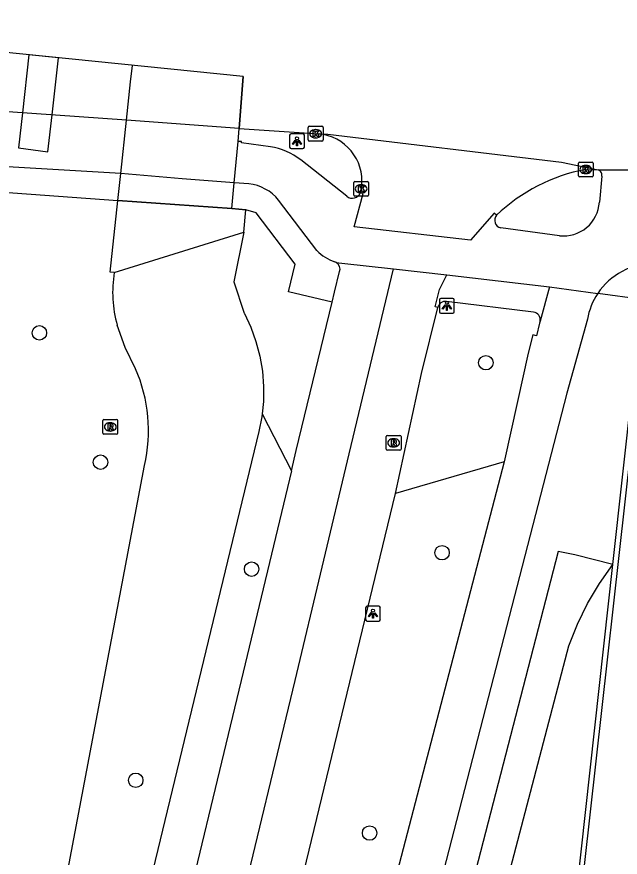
# Model space of a CAD drawing. Extents: x 161928 to 163055, y 386475 to 387428.
# Drawn here: x 162050.7 to 162091.5, y 387371.6 to 387428.5 of the extents above; entities that cross this region are included whole.
import ezdxf

# ---------------------------------------------------------------- set-up
doc = ezdxf.new("R2010")
doc.units = 0
for name, color, linetype in [('IMGEO_Berm_groen', 7, 'Continuous'), ('IMGEO_Boom', 7, 'Continuous'), ('IMGEO_Dek', 7, 'Continuous'), ('IMGEO_Fietspad_gesloten', 7, 'Continuous'), ('IMGEO_Fietspad_open', 7, 'Continuous'), ('IMGEO_Groenvoorziening', 7, 'Continuous'), ('IMGEO_Hek', 7, 'Continuous'), ('IMGEO_Kolk', 7, 'Continuous'), ('IMGEO_Lichtpunt', 7, 'Continuous'), ('IMGEO_Muur', 7, 'Continuous'), ('IMGEO_Pijler', 7, 'Continuous'), ('IMGEO_Rijbaan_lokaal_gesloten', 7, 'Continuous'), ('IMGEO_Rijbaan_regionaal_gesloten', 7, 'Continuous'), ('IMGEO_Rioolput', 7, 'Continuous'), ('IMGEO_Verkeerseiland_gesloten', 7, 'Continuous'), ('IMGEO_Verkeerseiland_groen', 7, 'Continuous'), ('IMGEO_Voetpad_open', 7, 'Continuous')]:
    doc.layers.add(name, color=color, linetype=linetype)

msp = doc.modelspace()

# ---------------------------------------------------------------- linework, layer by layer
at = {"layer": 'IMGEO_Berm_groen'}
for points in [[(162057.265, 387411.16), (162056.983, 387411.186), (162057.505, 387416.029), (162057.7, 387417.848), (162058.089, 387421.459), (162058.37, 387424.057), (162058.491, 387425.174)], [(162057.265, 387411.16), (162066.034, 387413.875)], [(162058.697, 387404.639), (162057.991, 387406.071), (162057.468, 387407.58)], [(162034.444, 387265.502), (162046.838, 387332.294), (162047.108, 387333.721), (162059.301, 387398.095)], [(162083.656, 387398.34), (162076.299, 387396.195)]]:
    msp.add_lwpolyline(points, dxfattribs=at)
for centre, radius, start, end in [((162065.178, 387409.813), 8.027, 170.3385, 196.1524), ((162049.3, 387400.472), 10.28, 346.6314, 23.9153)]:
    msp.add_arc(centre, radius, start, end, dxfattribs=at)
at = {"layer": 'IMGEO_Boom'}
for centre in [(162052.193, 387407.068), (162082.413, 387405.05), (162056.334, 387398.316), (162079.447, 387392.192), (162066.557, 387391.08), (162058.713, 387376.789), (162074.545, 387373.219)]:
    msp.add_circle(centre, 0.489, dxfattribs=at)
at = {"layer": 'IMGEO_Dek'}
msp.add_lwpolyline([(162026.126, 387428.46), (162024.993, 387418.348), (162026.896, 387418.212), (162027.894, 387418.141), (162038.051, 387417.416), (162039.047, 387417.345), (162042.496, 387417.099), (162045.892, 387416.857), (162049.451, 387416.603), (162057.505, 387416.029), (162065.215, 387415.478), (162065.381, 387417.232), (162065.646, 387420.031), (162065.722, 387420.909), (162065.983, 387424.414)], close=True, dxfattribs=at)
at = {"layer": 'IMGEO_Fietspad_gesloten'}
for points in [[(162065.381, 387417.232), (162065.646, 387420.031)], [(162067.829, 387419.666), (162065.868, 387419.928), (162065.875, 387420.029), (162065.646, 387420.031)], [(162073.012, 387416.319), (162069.881, 387418.771)], [(162066.367, 387417.158), (162065.381, 387417.232)], [(162090.256, 387417.676), (162090.095, 387415.918)], [(162070.972, 387412.647), (162068.384, 387416.048)], [(162087.392, 387413.646), (162083.433, 387414.174)], [(162079.765, 387410.994), (162086.721, 387410.179)], [(162086.721, 387410.179), (162086.078, 387407.858)], [(162086.721, 387410.179), (162089.986, 387409.739)], [(162089.288, 387407.987), (162087.894, 387402.981), (162066.755, 387321.112), (162063.893, 387310.122)], [(162086.078, 387407.858), (162086.044, 387407.72), (162085.834, 387406.878), (162085.603, 387406.933), (162085.281, 387405.699), (162084.545, 387402.419), (162083.656, 387398.34)], [(162083.656, 387398.34), (162067.04, 387334.726)]]:
    msp.add_lwpolyline(points, dxfattribs=at)
for centre, radius, start, end in [((162067.125, 387415.251), 4.47, 51.9344, 80.9358), ((162089.918, 387417.765), 0.345, 35.9077, 73.2582), ((162089.917, 387417.759), 0.349, 346.2917, 36.6309), ((162066.044, 387414.183), 2.992, 38.5515, 83.7985), ((162073.384, 387416.735), 0.558, 228.1626, 342.8073), ((162087.674, 387416.054), 2.425, 263.3225, 356.7748), ((162083.532, 387414.688), 0.524, 139.2826, 259.1065), ((162073.06, 387414.62), 2.873, 223.3744, 252.1813), ((162072.023, 387411.412), 0.499, 57.3965, 71.5567), ((162093.772, 387407.214), 4.551, 89.9128, 146.3042), ((162093.756, 387407.222), 4.533, 146.2714, 170.2838)]:
    msp.add_arc(centre, radius, start, end, dxfattribs=at)
at = {"layer": 'IMGEO_Fietspad_open'}
msp.add_lwpolyline([(162065.381, 387417.232), (162061.851, 387417.5), (162057.7, 387417.848), (162049.655, 387418.334), (162046.095, 387418.549), (162042.707, 387418.754), (162039.233, 387418.964), (162027.067, 387419.699), (162025.157, 387419.814)], dxfattribs=at)
at = {"layer": 'IMGEO_Groenvoorziening'}
msp.add_lwpolyline([(162074.978, 387336.119), (162088.036, 387385.887), (162088.608, 387387.35), (162089.298, 387388.761), (162090.1, 387390.111), (162091.009, 387391.392)], dxfattribs=at)
at = {"layer": 'IMGEO_Hek'}
for points in [[(162049.451, 387416.603), (162057.505, 387416.029)], [(162065.215, 387415.478), (162057.505, 387416.029)], [(162065.215, 387415.478), (162066.176, 387415.391)]]:
    msp.add_lwpolyline(points, dxfattribs=at)
at = {"layer": 'IMGEO_Kolk'}
for p, q in [((162070.394, 387420.123), (162070.394, 387420.975)), ((162070.469, 387421.049), (162071.321, 387421.049)), ((162070.882, 387420.829), (162070.907, 387420.829)), ((162071.395, 387420.975), (162071.395, 387420.123)), ((162071.321, 387420.049), (162070.469, 387420.049)), ((162070.905, 387420.269), (162070.88, 387420.269)), ((162088.673, 387417.701), (162088.673, 387418.553)), ((162088.748, 387418.627), (162089.6, 387418.627)), ((162089.161, 387418.407), (162089.186, 387418.407)), ((162089.674, 387418.553), (162089.674, 387417.701)), ((162089.184, 387417.847), (162089.159, 387417.847)), ((162073.468, 387416.391), (162073.468, 387417.243)), ((162073.543, 387417.317), (162074.395, 387417.317)), ((162074.469, 387417.243), (162074.469, 387416.391)), ((162089.6, 387417.627), (162088.748, 387417.627)), ((162073.956, 387417.097), (162073.981, 387417.097)), ((162074.395, 387416.317), (162073.543, 387416.317)), ((162073.979, 387416.537), (162073.954, 387416.537))]:
    msp.add_line(p, q, dxfattribs=at)
for points in [[(162070.394, 387420.123), (162070.394, 387420.975)], [(162070.469, 387421.049), (162071.321, 387421.049)], [(162070.715, 387420.749), (162070.838, 387420.749), (162070.838, 387420.598), (162070.968, 387420.749), (162071.132, 387420.749), (162070.986, 387420.598), (162071.139, 387420.349), (162070.987, 387420.349), (162070.902, 387420.513), (162070.838, 387420.446), (162070.838, 387420.349), (162070.715, 387420.349), (162070.715, 387420.749)], [(162071.395, 387420.975), (162071.395, 387420.123)], [(162071.321, 387420.049), (162070.469, 387420.049)], [(162088.673, 387417.701), (162088.673, 387418.553)], [(162088.748, 387418.627), (162089.6, 387418.627)], [(162088.994, 387418.327), (162089.117, 387418.327), (162089.117, 387418.176), (162089.247, 387418.327), (162089.411, 387418.327), (162089.265, 387418.176), (162089.418, 387417.927), (162089.266, 387417.927), (162089.181, 387418.091), (162089.117, 387418.024), (162089.117, 387417.927), (162088.994, 387417.927), (162088.994, 387418.327)], [(162089.674, 387418.553), (162089.674, 387417.701)], [(162073.468, 387416.391), (162073.468, 387417.243)], [(162073.543, 387417.317), (162074.395, 387417.317)], [(162074.469, 387417.243), (162074.469, 387416.391)], [(162089.6, 387417.627), (162088.748, 387417.627)], [(162073.789, 387417.017), (162073.912, 387417.017), (162073.912, 387416.866), (162074.042, 387417.017), (162074.206, 387417.017), (162074.06, 387416.866), (162074.213, 387416.617), (162074.061, 387416.617), (162073.976, 387416.781), (162073.912, 387416.714), (162073.912, 387416.617), (162073.789, 387416.617), (162073.789, 387417.017)], [(162074.395, 387416.317), (162073.543, 387416.317)]]:
    msp.add_lwpolyline(points, dxfattribs=at)
for centre, start, end in [((162070.471, 387420.973), 91.552, 178.448), ((162070.471, 387420.973), 91.552, 178.448), ((162071.319, 387420.973), 1.552, 88.448), ((162071.319, 387420.973), 1.552, 88.448), ((162070.471, 387420.125), 181.552, 268.448), ((162070.471, 387420.125), 181.552, 268.448), ((162071.319, 387420.125), 271.552, 358.448), ((162071.319, 387420.125), 271.552, 358.448), ((162088.75, 387418.551), 91.552, 178.448), ((162088.75, 387418.551), 91.552, 178.448), ((162089.598, 387418.551), 1.552, 88.448), ((162089.598, 387418.551), 1.552, 88.448), ((162088.75, 387417.703), 181.552, 268.448), ((162088.75, 387417.703), 181.552, 268.448), ((162089.598, 387417.703), 271.552, 358.448), ((162089.598, 387417.703), 271.552, 358.448), ((162073.545, 387417.241), 91.552, 178.448), ((162073.545, 387417.241), 91.552, 178.448), ((162074.393, 387417.241), 1.552, 88.448), ((162074.393, 387417.241), 1.552, 88.448), ((162073.545, 387416.393), 181.552, 268.448), ((162073.545, 387416.393), 181.552, 268.448), ((162074.393, 387416.393), 271.552, 358.448), ((162074.393, 387416.393), 271.552, 358.448)]:
    msp.add_arc(centre, 0.0765, start, end, dxfattribs=at)
for centre, major_axis, ratio, start_param, end_param in [((162070.881, 387420.549), (-0.387, 0.002), 0.722429, 4.712389, 7.853982), ((162070.906, 387420.549), (-0.39, 0.002), 0.717154, 1.570796, 4.712389), ((162089.16, 387418.127), (-0.387, 0.002), 0.722429, 4.712389, 7.853982), ((162089.185, 387418.127), (-0.39, 0.002), 0.717154, 1.570796, 4.712389), ((162073.955, 387416.817), (-0.387, 0.002), 0.722429, 4.712389, 7.853982), ((162073.98, 387416.817), (-0.39, 0.002), 0.717154, 1.570796, 4.712389)]:
    msp.add_ellipse(centre, major_axis=major_axis, ratio=ratio, start_param=start_param, end_param=end_param, dxfattribs=at)
at = {"layer": 'IMGEO_Lichtpunt'}
for p, q in [((162070.033, 387420.534), (162069.225, 387420.534)), ((162070.033, 387420.534), (162069.225, 387420.534)), ((162069.131, 387420.439), (162069.131, 387419.632)), ((162069.131, 387420.439), (162069.131, 387419.632)), ((162070.127, 387419.632), (162070.127, 387420.439)), ((162070.127, 387419.632), (162070.127, 387420.439)), ((162069.225, 387419.538), (162070.033, 387419.538)), ((162069.225, 387419.538), (162070.033, 387419.538)), ((162079.279, 387409.297), (162079.279, 387408.49)), ((162079.279, 387409.297), (162079.279, 387408.49)), ((162080.181, 387409.392), (162079.373, 387409.392)), ((162080.181, 387409.392), (162079.373, 387409.392)), ((162080.275, 387408.49), (162080.275, 387409.297)), ((162080.275, 387408.49), (162080.275, 387409.297)), ((162079.373, 387408.396), (162080.181, 387408.396)), ((162079.373, 387408.396), (162080.181, 387408.396)), ((162074.274, 387388.469), (162074.274, 387387.662)), ((162074.274, 387388.469), (162074.274, 387387.662)), ((162075.176, 387388.564), (162074.368, 387388.564)), ((162075.176, 387388.564), (162074.368, 387388.564)), ((162075.27, 387387.662), (162075.27, 387388.469)), ((162075.27, 387387.662), (162075.27, 387388.469)), ((162074.368, 387387.568), (162075.176, 387387.568)), ((162074.368, 387387.568), (162075.176, 387387.568))]:
    msp.add_line(p, q, dxfattribs=at)
for points in [[(162069.505, 387420.103), (162069.544, 387420.075), (162069.356, 387419.813), (162069.318, 387419.84), (162069.505, 387420.103)], [(162069.607, 387420.055), (162069.654, 387420.055), (162069.654, 387419.733), (162069.607, 387419.733), (162069.607, 387420.055)], [(162069.717, 387420.075), (162069.755, 387420.102), (162069.942, 387419.84), (162069.903, 387419.812), (162069.717, 387420.075)], [(162079.653, 387408.961), (162079.692, 387408.933), (162079.504, 387408.671), (162079.466, 387408.698), (162079.653, 387408.961)], [(162079.755, 387408.913), (162079.802, 387408.913), (162079.802, 387408.591), (162079.755, 387408.591), (162079.755, 387408.913)], [(162079.865, 387408.933), (162079.903, 387408.96), (162080.09, 387408.698), (162080.051, 387408.67), (162079.865, 387408.933)], [(162074.648, 387388.133), (162074.687, 387388.105), (162074.499, 387387.843), (162074.461, 387387.87), (162074.648, 387388.133)], [(162074.86, 387388.105), (162074.898, 387388.132), (162075.085, 387387.87), (162075.046, 387387.842), (162074.86, 387388.105)], [(162074.75, 387388.085), (162074.797, 387388.085), (162074.797, 387387.763), (162074.75, 387387.763), (162074.75, 387388.085)]]:
    msp.add_lwpolyline(points, dxfattribs=at)
for centre in [(162069.63, 387420.237), (162079.778, 387409.095), (162074.773, 387388.267)]:
    msp.add_circle(centre, 0.0994, dxfattribs=at)
for centre, start, end in [((162069.225, 387420.439), 90, 180), ((162069.225, 387420.439), 90, 180), ((162070.033, 387420.439), 0, 90), ((162070.033, 387420.439), 0, 90), ((162069.225, 387419.632), 180, 270), ((162069.225, 387419.632), 180, 270), ((162070.033, 387419.632), 270, 0), ((162070.033, 387419.632), 270, 360), ((162079.373, 387409.297), 90, 180), ((162079.373, 387409.297), 90, 180), ((162080.181, 387409.297), 0, 90), ((162080.181, 387409.297), 0, 90), ((162079.373, 387408.49), 180, 270), ((162079.373, 387408.49), 180, 270), ((162080.181, 387408.49), 270, 0), ((162080.181, 387408.49), 270, 360), ((162074.368, 387388.469), 90, 180), ((162074.368, 387388.469), 90, 180), ((162075.176, 387388.469), 0, 90), ((162075.176, 387388.469), 0, 90), ((162074.368, 387387.662), 180, 270), ((162074.368, 387387.662), 180, 270), ((162075.176, 387387.662), 270, 0), ((162075.176, 387387.662), 270, 360)]:
    msp.add_arc(centre, 0.0946, start, end, dxfattribs=at)
at = {"layer": 'IMGEO_Muur'}
for points in [[(162091.009, 387391.392), (162092.989, 387409.335)], [(162092.99, 387406.127), (162088.689, 387367.58)], [(162088.254, 387366.423), (162091.009, 387391.392)]]:
    msp.add_lwpolyline(points, dxfattribs=at)
at = {"layer": 'IMGEO_Pijler'}
msp.add_lwpolyline([(162053.484, 387425.682), (162051.474, 387425.887), (162051.04, 387421.965), (162050.778, 387419.594), (162052.769, 387419.327), (162053.05, 387421.821)], close=True, dxfattribs=at)
at = {"layer": 'IMGEO_Rijbaan_lokaal_gesloten'}
for points in [[(162065.983, 387424.414), (162065.722, 387420.909)], [(162065.722, 387420.909), (162058.089, 387421.459), (162050.09, 387422.033), (162039.67, 387422.781), (162027.523, 387423.654), (162025.603, 387423.792)], [(162065.722, 387420.909), (162071.121, 387420.533)], [(162071.121, 387420.533), (162071.707, 387420.518), (162087.531, 387418.615), (162090.017, 387418.095)], [(162089.174, 387418.127), (162090.017, 387418.095)], [(162090.017, 387418.095), (162093.29, 387418.094)], [(162083.135, 387415.03), (162082.981, 387415.168), (162081.369, 387413.345), (162073.506, 387414.254), (162074.099, 387416.504), (162073.918, 387416.57)], [(162074.012, 387417.029), (162073.918, 387416.57)]]:
    msp.add_lwpolyline(points, dxfattribs=at)
for centre, radius, start, end in [((162070.828, 387417.346), 3.2, 354.3094, 84.7397), ((162091.319, 387406.507), 11.816, 100.4609, 133.8396)]:
    msp.add_arc(centre, radius, start, end, dxfattribs=at)
at = {"layer": 'IMGEO_Rijbaan_regionaal_gesloten'}
for points in [[(162072.292, 387411.832), (162072.666, 387411.79), (162076.154, 387411.399)], [(162021.532, 387162.891), (162024.033, 387186.285), (162025.244, 387195.236), (162034.253, 387237.51), (162037.077, 387249.016), (162042.646, 387272.239), (162053.953, 387319.089), (162063.379, 387357.951), (162065.611, 387367.345), (162069.516, 387383.537), (162073.154, 387398.872), (162076.154, 387411.399)], [(162072.011, 387409.14), (162072.175, 387409.818), (162072.514, 387411.212)], [(162076.154, 387411.399), (162079.765, 387410.994)], [(162079.16, 387408.786), (162078.982, 387408.827), (162079.286, 387410.003), (162079.765, 387410.994)], [(162069.253, 387397.742), (162069.579, 387399.101), (162072.011, 387409.14)], [(162076.299, 387396.195), (162078.067, 387404.326), (162079.16, 387408.786)], [(162069.253, 387397.742), (162065.843, 387383.531), (162061.146, 387363.965), (162057.489, 387348.871), (162055.168, 387339.181), (162052.668, 387328.932), (162050.355, 387319.254), (162047.562, 387307.539), (162044.544, 387294.825), (162041.265, 387281.187), (162036.845, 387262.833), (162034.547, 387253.436), (162033.953, 387250.96), (162032.373, 387244.275), (162030.605, 387237.011), (162029.99, 387234.463)], [(162064.253, 387346.432), (162076.299, 387396.195)]]:
    msp.add_lwpolyline(points, dxfattribs=at)
msp.add_arc((162072.007, 387411.38), 0.534, 341.6344, 57.7669, dxfattribs=at)
at = {"layer": 'IMGEO_Rioolput'}
for p, q in [((162056.566, 387401.204), (162057.418, 387401.204)), ((162056.491, 387400.278), (162056.491, 387401.13)), ((162056.979, 387400.984), (162057.004, 387400.984)), ((162057.492, 387401.13), (162057.492, 387400.278)), ((162057.418, 387400.204), (162056.566, 387400.204)), ((162057.002, 387400.424), (162056.977, 387400.424)), ((162075.67, 387399.202), (162075.67, 387400.054)), ((162075.745, 387400.128), (162076.597, 387400.128)), ((162076.671, 387400.054), (162076.671, 387399.202)), ((162076.158, 387399.908), (162076.183, 387399.908)), ((162076.597, 387399.128), (162075.745, 387399.128)), ((162076.181, 387399.348), (162076.156, 387399.348))]:
    msp.add_line(p, q, dxfattribs=at)
for points in [[(162056.566, 387401.204), (162057.418, 387401.204)], [(162056.491, 387400.278), (162056.491, 387401.13)], [(162057.08, 387400.902), (162056.828, 387400.904), (162056.828, 387400.504)], [(162056.828, 387400.504), (162056.952, 387400.504), (162056.952, 387400.666), (162056.963, 387400.666)], [(162057.006, 387400.823), (162056.952, 387400.823), (162056.952, 387400.742)], [(162056.952, 387400.742), (162057.004, 387400.742)], [(162057.01, 387400.637), (162057.081, 387400.504), (162057.221, 387400.504), (162057.156, 387400.63)], [(162057.492, 387401.13), (162057.492, 387400.278)], [(162057.418, 387400.204), (162056.566, 387400.204)], [(162075.67, 387399.202), (162075.67, 387400.054)], [(162075.745, 387400.128), (162076.597, 387400.128)], [(162076.671, 387400.054), (162076.671, 387399.202)], [(162076.259, 387399.826), (162076.007, 387399.828), (162076.007, 387399.428)], [(162076.007, 387399.428), (162076.131, 387399.428), (162076.131, 387399.59), (162076.142, 387399.59)], [(162076.185, 387399.747), (162076.131, 387399.747), (162076.131, 387399.666)], [(162076.131, 387399.666), (162076.183, 387399.666)], [(162076.189, 387399.561), (162076.26, 387399.428), (162076.4, 387399.428), (162076.335, 387399.554)], [(162076.597, 387399.128), (162075.745, 387399.128)]]:
    msp.add_lwpolyline(points, dxfattribs=at)
for centre, radius, start, end in [((162056.568, 387401.128), 0.0765, 91.552, 178.448), ((162056.568, 387401.128), 0.0765, 91.552, 178.448), ((162057.416, 387401.128), 0.0765, 1.552, 88.448), ((162057.416, 387401.128), 0.0765, 1.552, 88.448), ((162056.962, 387400.613), 0.0533, 26.0293, 88.6989), ((162056.988, 387400.931), 0.19, 274.7715, 282.9687), ((162057.012, 387400.727), 0.0964, 77.0061, 93.1865), ((162057.026, 387400.784), 0.0378, 276.6634, 79.6772), ((162057.079, 387400.792), 0.109, 350.3612, 89.416), ((162057.077, 387400.792), 0.112, 277.5842, 350.9817), ((162057.061, 387400.577), 0.108, 29.5134, 73.7905), ((162056.568, 387400.28), 0.0765, 181.552, 268.448), ((162056.568, 387400.28), 0.0765, 181.552, 268.448), ((162057.416, 387400.28), 0.0765, 271.552, 358.448), ((162057.416, 387400.28), 0.0765, 271.552, 358.448), ((162075.747, 387400.052), 0.0765, 91.552, 178.448), ((162075.747, 387400.052), 0.0765, 91.552, 178.448), ((162076.595, 387400.052), 0.0765, 1.552, 88.448), ((162076.595, 387400.052), 0.0765, 1.552, 88.448), ((162076.141, 387399.537), 0.0533, 26.0293, 88.6989), ((162076.167, 387399.855), 0.19, 274.7715, 282.9687), ((162076.191, 387399.651), 0.0964, 77.0061, 93.1865), ((162076.205, 387399.708), 0.0378, 276.6634, 79.6772), ((162076.258, 387399.716), 0.109, 350.3612, 89.416), ((162076.256, 387399.716), 0.112, 277.5842, 350.9817), ((162076.24, 387399.501), 0.108, 29.5134, 73.7905), ((162075.747, 387399.204), 0.0765, 181.552, 268.448), ((162075.747, 387399.204), 0.0765, 181.552, 268.448), ((162076.595, 387399.204), 0.0765, 271.552, 358.448), ((162076.595, 387399.204), 0.0765, 271.552, 358.448)]:
    msp.add_arc(centre, radius, start, end, dxfattribs=at)
for centre, major_axis, ratio, start_param, end_param in [((162056.978, 387400.704), (-0.387, 0.002), 0.722429, 4.712389, 7.853982), ((162057.003, 387400.704), (-0.39, 0.002), 0.717154, 1.570796, 4.712389), ((162076.157, 387399.628), (-0.387, 0.002), 0.722429, 4.712389, 7.853982), ((162076.182, 387399.628), (-0.39, 0.002), 0.717154, 1.570796, 4.712389)]:
    msp.add_ellipse(centre, major_axis=major_axis, ratio=ratio, start_param=start_param, end_param=end_param, dxfattribs=at)
at = {"layer": 'IMGEO_Verkeerseiland_gesloten'}
msp.add_lwpolyline([(162065.646, 387420.031), (162065.722, 387420.909)], dxfattribs=at)
at = {"layer": 'IMGEO_Verkeerseiland_groen'}
for points in [[(162066.034, 387413.875), (162066.176, 387415.391)], [(162066.034, 387413.875), (162065.356, 387410.521), (162066.06, 387408.406), (162066.069, 387408.388), (162066.504, 387407.455), (162066.853, 387406.486), (162067.114, 387405.491), (162067.285, 387404.476), (162067.365, 387403.449), (162067.353, 387402.42), (162067.268, 387401.58)], [(162067.268, 387401.58), (162067.249, 387401.396), (162067.054, 387400.385), (162050.423, 387331.593), (162034.444, 387265.502)], [(162067.268, 387401.58), (162069.253, 387397.742)]]:
    msp.add_lwpolyline(points, dxfattribs=at)
at = {"layer": 'IMGEO_Voetpad_open'}
for points in [[(162066.176, 387415.391), (162065.215, 387415.478), (162065.381, 387417.232)], [(162072.011, 387409.14), (162069.061, 387409.851), (162069.495, 387411.729), (162066.868, 387415.195), (162066.176, 387415.391)], [(162092.989, 387409.335), (162089.986, 387409.739)], [(162085.643, 387408.471), (162079.74, 387409.202)], [(162091.009, 387391.392), (162088.445, 387392.038), (162087.299, 387392.28), (162065.958, 387309.753), (162065.532, 387307.989), (162063.321, 387289.656)]]:
    msp.add_lwpolyline(points, dxfattribs=at)
for centre, radius, start, end in [((162079.7, 387408.646), 0.558, 85.871, 165.4283), ((162085.58, 387407.966), 0.509, 347.7758, 82.9451)]:
    msp.add_arc(centre, radius, start, end, dxfattribs=at)

doc.saveas('drawing.dxf')
